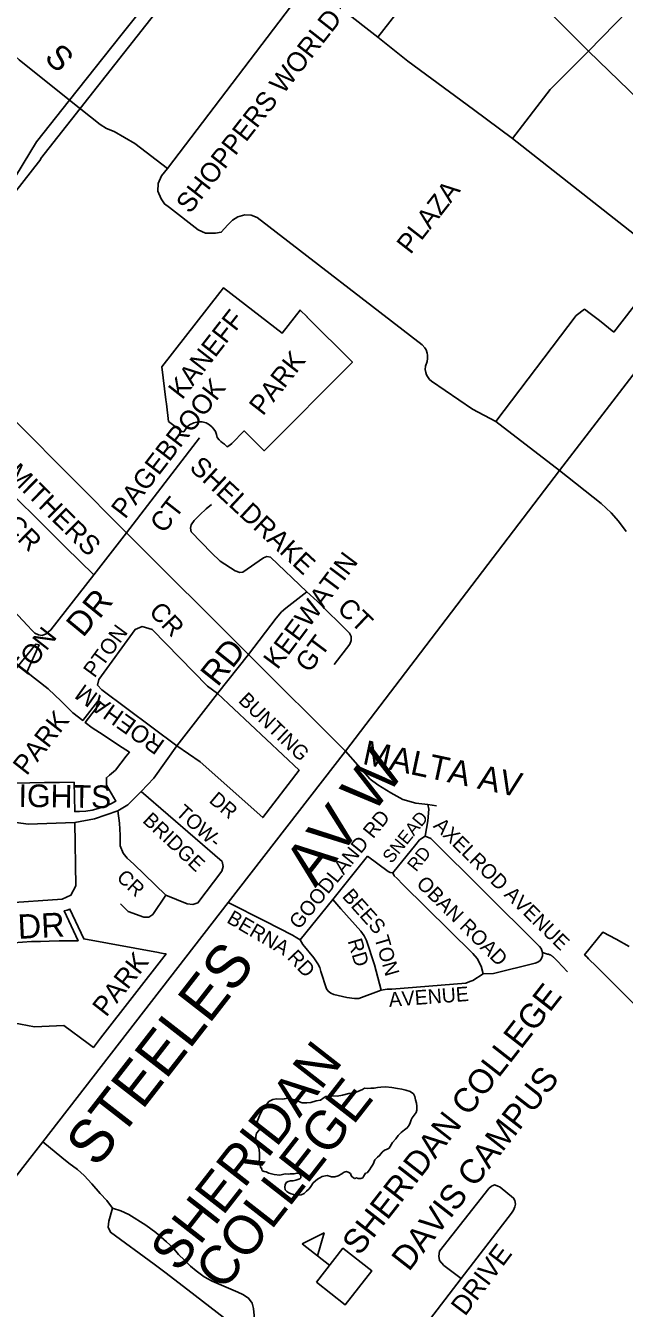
# Model space of a CAD drawing. Extents: x 586326 to 623965, y 4819854 to 4857850.
# Drawn here: x 601381 to 601997, y 4834438 to 4835757 of the extents above; entities that cross this region are included whole.
import ezdxf

# ---------------------------------------------------------------- set-up
doc = ezdxf.new("R2010")
doc.units = 0
for name, color, linetype in [('Lots_Concessions', 7, 'Continuous'), ('Major Rds and Hwys', 7, 'Continuous'), ('Major Rds Lbls', 7, 'Continuous'), ('Minor Rd Lbls', 7, 'Continuous'), ('Minor Rds', 7, 'Continuous'), ('Park Lbls', 7, 'Continuous'), ('Park Outlines', 7, 'Continuous'), ('Private Rd Lbls', 7, 'Continuous'), ('Private Rds', 7, 'Continuous'), ('Proposed Secondary Rds', 7, 'Continuous'), ('Pts of Interest', 7, 'Continuous'), ('School Syms_Lbls', 7, 'Continuous'), ('Secondary Rds Lbls', 7, 'Continuous'), ('SWM Ponds', 7, 'Continuous')]:
    doc.layers.add(name, color=color, linetype=linetype)

msp = doc.modelspace()

# ---------------------------------------------------------------- linework, layer by layer
at = {"layer": 'Lots_Concessions'}
for p, q in [((601396.5, 4835619.7), (601513.7, 4835768.5)), ((600847, 4834912.6), (601396.8, 4835619.5))]:
    msp.add_line(p, q, dxfattribs=at)
at = {"layer": 'Major Rds and Hwys'}
for points in [[(601832, 4835858.5), (601959.9, 4835730.4)], [(601959.9, 4835730.4), (602136.5, 4835559.5)], [(602019, 4835415.3), (601930.1, 4835299.4)], [(601930.1, 4835299.4), (601766.3, 4835084.7), (601710.1, 4835011)], [(601710.1, 4835011), (601589.6, 4834855.6)], [(601589.6, 4834855.6), (601398.9, 4834609.6)], [(601398.9, 4834609.6), (601380.8, 4834586.2), (601299.9, 4834481.9)]]:
    msp.add_lwpolyline(points, dxfattribs=at)
at = {"layer": 'Minor Rds'}
for points in [[(601320.3, 4835904.7), (601347, 4835755.5), (601358.9, 4835736), (601374.6, 4835721.6), (601426.3, 4835680)], [(601484.9, 4835235.3), (601559.9, 4835332.9)], [(601451.5, 4835192.2), (601422.4, 4835220.6), (601342.9, 4835299.5), (601339.5, 4835302), (601335.7, 4835302.5), (601331.9, 4835301.7), (601328.3, 4835300.3), (601324.6, 4835296.7), (601302.6, 4835268.1), (601289.3, 4835249.6), (601278.1, 4835229.3), (601273.5, 4835219.5), (601270.8, 4835212.3)], [(601998.4, 4835236.6), (601990.7, 4835247.4), (601983.2, 4835256), (601972.6, 4835265.6), (601930.1, 4835299.4)], [(601572.2, 4835264.6), (601566.7, 4835260.2), (601560.2, 4835253.8), (601554.6, 4835248.2), (601551.4, 4835243.7), (601550.9, 4835240), (601551.6, 4835236.5), (601572.5, 4835214.8), (601581.3, 4835206.2), (601596.8, 4835196.2), (601601.4, 4835194.5), (601604.5, 4835194.9), (601625.9, 4835209.8), (601629.3, 4835210.9), (601632.8, 4835210.2), (601670.3, 4835174.7)], [(601484.9, 4835235.3), (601451.5, 4835192.2)], [(601451.5, 4835192.2), (601407.3, 4835135.6), (601402.6, 4835131.5), (601398.4, 4835130), (601394.5, 4835130.4), (601390.7, 4835132.3), (601387.6, 4835135.2), (601383.3, 4835140.1), (601368.8, 4835155.4), (601360.9, 4835162.9), (601354.8, 4835167.9), (601320.1, 4835195.4), (601312.6, 4835199.6), (601304.7, 4835203.4), (601295.9, 4835206.6), (601288.7, 4835208.6), (601278.6, 4835211), (601270.8, 4835212.3)], [(601610.2, 4835110.2), (601638.7, 4835147.8), (601644.4, 4835154.3), (601648.7, 4835157.8), (601670.3, 4835174.7)], [(601670.3, 4835174.7), (601681, 4835165.3), (601714, 4835132.3), (601715.9, 4835128.7), (601715.7, 4835124.8), (601714.6, 4835121), (601698.5, 4835100)], [(601578.5, 4835070.4), (601568.3, 4835077.8), (601511.4, 4835135.9), (601501.2, 4835139), (601493.8, 4835135.9), (601456.5, 4835084.5), (601455.1, 4835078.9), (601459.6, 4835073.9), (601536.7, 4835016.3)], [(601610.2, 4835110.2), (601578.5, 4835070.4)], [(601578.5, 4835070.4), (601536.7, 4835016.3)], [(601536.7, 4835016.3), (601513.1, 4834983.2), (601499.9, 4834969.5)], [(601499.9, 4834969.5), (601486.2, 4834955.9), (601476.1, 4834949.5)], [(601432, 4834937.6), (601384.1, 4834936.1), (601341.8, 4834941.7), (601316.4, 4834953.6)], [(601432, 4834937.6), (601433.1, 4834872.5), (601427.9, 4834863.1), (601418.9, 4834859), (601359.8, 4834854.9), (601334.8, 4834849.9), (601283.1, 4834829.8)], [(601476.1, 4834949.5), (601452.2, 4834941.3), (601432, 4834937.6)]]:
    msp.add_lwpolyline(points, dxfattribs=at)
at = {"layer": 'Park Outlines'}
msp.add_lwpolyline([(601573.1, 4835344.1), (601574.9, 4835341.9), (601576.3, 4835339.4), (601577.4, 4835336.5), (601578.1, 4835333.2), (601580.2, 4835330.9), (601582, 4835329.2), (601583.8, 4835327.8), (601585.6, 4835326.5), (601587, 4835325.1), (601588.6, 4835323.9), (601591.1, 4835325.4), (601593.2, 4835327.3), (601606, 4835340.1), (601626.4, 4835319.8), (601717.1, 4835410.7), (601670.7, 4835457), (601670.5, 4835457.2), (601663.3, 4835464.3), (601644.8, 4835440.5), (601584.7, 4835487.3), (601581, 4835482.5), (601521.3, 4835406), (601525.5, 4835372.1), (601526, 4835367.8), (601528.3, 4835349.8), (601541.7, 4835339.4), (601543.9, 4835339.1), (601545.9, 4835342.3), (601547.3, 4835344.2), (601549.6, 4835346.3), (601554.3, 4835348.5), (601558.8, 4835349.5), (601562.9, 4835349.3), (601566.9, 4835348.3), (601570.2, 4835346.5)], close=True, dxfattribs=at)
for points in [[(601370.3, 4834978), (601385.5, 4834978.3), (601400.8, 4834978.6), (601416, 4834978.8), (601431.2, 4834979.1), (601431.8, 4834948.9), (601436.6, 4834949), (601443.2, 4834949.4), (601449.7, 4834950.4), (601456, 4834951.9), (601462.3, 4834954), (601468.3, 4834956.6), (601474.1, 4834959.7), (601464.4, 4834975.9), (601464.4, 4834983.7), (601467.6, 4834986.3), (601473.8, 4834991.5), (601479.2, 4834998.5), (601484.8, 4835005.7), (601488, 4835009.8), (601480.4, 4835014.9), (601472.7, 4835019.9), (601465, 4835024.9), (601457.4, 4835030), (601449.7, 4835035), (601442.5, 4835040.6), (601458.5, 4835061.3), (601455.6, 4835062.5), (601440.1, 4835042.5), (601429.8, 4835050.4), (601417.7, 4835062.2), (601404.6, 4835074.9), (601382.6, 4835092.1), (601395.2, 4835120.4), (601393.5, 4835120.5), (601391.7, 4835120.8), (601371.4, 4835095.5)], [(601368.9, 4834731.9), (601390.5, 4834727.8), (601420.7, 4834729), (601445.5, 4834710.6), (601451, 4834706.5), (601458.4, 4834716), (601525.6, 4834802.6), (601525.2, 4834802.7), (601522.8, 4834803.1), (601519.4, 4834803.7), (601517.9, 4834804), (601441.1, 4834818), (601426.9, 4834848.7), (601424.1, 4834847.6), (601421.1, 4834846.9), (601435.2, 4834816.2), (601433.4, 4834816.2), (601415.9, 4834815.9), (601405.7, 4834815.7), (601396.5, 4834815.5), (601387.4, 4834815.4), (601368.9, 4834813.9)], [(602001.5, 4834810.2), (601988.1, 4834817.6), (601974.5, 4834825.1), (601955.7, 4834801.7), (601958.2, 4834799.2), (601959.8, 4834797.6), (601967.8, 4834789.6), (602020.6, 4834736.8)]]:
    msp.add_lwpolyline(points, dxfattribs=at)
at = {"layer": 'Private Rds'}
for points in [[(601832, 4835858.5), (601743.4, 4835744.9)], [(601672, 4835800.7), (601527.2, 4835609.7)], [(601743.4, 4835744.9), (601672, 4835800.7)], [(601774.2, 4835720.2), (601743.4, 4835744.9)], [(601959.9, 4835730.4), (601920.2, 4835691.1), (601881.8, 4835640.5)], [(601841.7, 4835670.4), (601774.2, 4835720.2)], [(601426.3, 4835680), (601458.1, 4835654.9), (601464.4, 4835650.9), (601472.2, 4835647.9), (601493.5, 4835635.4), (601527.2, 4835609.7)], [(601881.8, 4835640.5), (601841.7, 4835670.4)], [(601881.8, 4835640.5), (602032.6, 4835521.9), (602034.5, 4835520.7), (602036.7, 4835518.5), (602037.5, 4835516.2), (602038.1, 4835513.4), (602037.7, 4835511.1), (602036.4, 4835507.1), (601985.9, 4835441.7)], [(601527.2, 4835609.7), (601521.1, 4835602.3), (601517.7, 4835594.5), (601517.3, 4835586.5), (601520.7, 4835578.6), (601524.1, 4835573.4), (601529.1, 4835569.6), (601558.6, 4835546.9), (601566.1, 4835543.5), (601567.5, 4835543.5), (601576.6, 4835543.5), (601582.3, 4835544.3), (601589.1, 4835551.9), (601594, 4835556.7), (601599.5, 4835560.3), (601606.5, 4835562.2), (601613.1, 4835561.9), (601619.4, 4835559.6)], [(601619.4, 4835559.6), (601788.7, 4835428.5), (601791.5, 4835425.6), (601793, 4835423.3), (601794.1, 4835419.9), (601794.4, 4835417.9), (601794.3, 4835414.5), (601793.8, 4835411.4), (601792.1, 4835406.8), (601792, 4835403.4), (601792.5, 4835400), (601793.4, 4835397.9), (601794.4, 4835395.9), (601796.5, 4835393), (601798.4, 4835391.3), (601840.4, 4835362.3), (601864.6, 4835349.7)], [(601955.6, 4835465.2), (601947.2, 4835458.6)], [(601971.2, 4835453.5), (601961.3, 4835460.7), (601955.6, 4835465.2)], [(601947.2, 4835458.6), (601864.6, 4835349.7)], [(601985.9, 4835441.7), (601971.2, 4835453.5)], [(601864.6, 4835349.7), (601930.1, 4835299.4)], [(601536.7, 4835016.3), (601560.6, 4835000.1), (601625, 4834942.7), (601662.3, 4834991.3), (601578.5, 4835070.4)], [(601499.9, 4834969.5), (601583.3, 4834897.5), (601584.4, 4834892.3), (601583.1, 4834887.8), (601558.3, 4834855.2), (601553.3, 4834853.4), (601547.2, 4834853.9), (601525.3, 4834862.8)], [(601792, 4834923.5), (601794.6, 4834939.3), (601795.7, 4834951.3), (601794.7, 4834956)], [(601525.3, 4834862.8), (601492.5, 4834894.9), (601485.6, 4834901), (601481.5, 4834906.2), (601478.4, 4834913.7), (601478.5, 4834924.5), (601477.8, 4834936.9), (601476.1, 4834949.5)], [(601792, 4834923.5), (601786, 4834919.8), (601782.3, 4834915.2), (601758.8, 4834886)], [(601912.3, 4834804), (601911.9, 4834806.2), (601911.1, 4834808), (601909.3, 4834810.1), (601907.6, 4834812), (601797.8, 4834921.2), (601792, 4834923.5)], [(601696.9, 4834858.4), (601732.5, 4834902.9)], [(601732.5, 4834902.9), (601753.9, 4834887.4), (601756.1, 4834886.3), (601758.8, 4834886)], [(601758.8, 4834886), (601760.2, 4834883), (601763, 4834880.1), (601768.9, 4834873.8), (601840.9, 4834803), (601845.4, 4834797.8), (601849.5, 4834790.1), (601851.6, 4834782.1)], [(601525.3, 4834862.8), (601512.2, 4834843.1), (601508, 4834840.4), (601502.9, 4834840.3), (601486.8, 4834846.1), (601478.8, 4834853.9)], [(601663.4, 4834817.1), (601696.9, 4834858.4)], [(601746.7, 4834765.5), (601739.9, 4834791.2), (601731.7, 4834816.4), (601729.3, 4834821.1), (601725.7, 4834825.8), (601705.1, 4834849), (601696.9, 4834858.4)], [(601589.6, 4834855.6), (601627.4, 4834836.4), (601655.7, 4834821.9), (601660.1, 4834819.2), (601663.4, 4834817.1)], [(601663.4, 4834817.1), (601666.1, 4834812.3), (601677.4, 4834798.6), (601681.7, 4834792.4), (601683.5, 4834788.6), (601684.7, 4834784.4), (601690.6, 4834766.8), (601692.3, 4834764.3), (601694.9, 4834762.1), (601697.9, 4834760.9), (601711.5, 4834757.9), (601719.2, 4834756.8), (601723.6, 4834756.9), (601746.7, 4834765.5)], [(601851.6, 4834782.1), (601862.1, 4834782.5), (601905.1, 4834793.1), (601907.8, 4834794.1), (601910.1, 4834795.8), (601911.4, 4834797.8), (601912.3, 4834800.5), (601912.5, 4834803.1), (601912.3, 4834804)], [(601912.3, 4834804), (601917.7, 4834802.5), (601918.2, 4834802.4), (601918.7, 4834802.3), (601919, 4834802.2), (601919.3, 4834802.1), (601919.9, 4834801.8), (601920.3, 4834801.6), (601920.6, 4834801.5), (601921.1, 4834801.2), (601921.5, 4834801), (601921.8, 4834800.8), (601922.1, 4834800.6), (601922.3, 4834800.4), (601922.8, 4834800.1), (601923, 4834799.9), (601923.3, 4834799.7), (601923.6, 4834799.4), (601923.9, 4834799.1), (601926, 4834797.1), (601928, 4834795), (601938.3, 4834784.3)], [(601746.7, 4834765.5), (601752.7, 4834766.2), (601757.7, 4834766.5), (601833.7, 4834772.5), (601837.8, 4834774.1), (601841, 4834775.4), (601851.6, 4834782.1)], [(601470.7, 4834541.3), (601464.8, 4834549), (601458.1, 4834556.5), (601449.5, 4834566.4), (601441.6, 4834575), (601434.7, 4834581.1), (601425.8, 4834587.5), (601418.5, 4834593.2), (601398.9, 4834609.6)], [(601861.7, 4834564.6), (601860.2, 4834564), (601857.4, 4834561.4), (601806.7, 4834497), (601805.9, 4834492.1), (601806.8, 4834487.5), (601811, 4834482.4), (601828.8, 4834468.9)], [(601828.8, 4834468.9), (601880.7, 4834536.2), (601882.7, 4834539.1), (601884, 4834542.5), (601884.6, 4834545.5), (601884.1, 4834549), (601882.8, 4834551.7), (601868.9, 4834562.7), (601865.8, 4834564.4), (601863.1, 4834565.1), (601861.7, 4834564.6)], [(601513.3, 4834483.6), (601468.5, 4834516.5), (601466, 4834521.9), (601466.7, 4834528), (601470.7, 4834541.3)], [(601470.7, 4834541.3), (601479.2, 4834538.6), (601487.3, 4834534.6), (601504.7, 4834523.9), (601515.3, 4834516.1), (601526, 4834506.8), (601532.7, 4834500.8), (601538.5, 4834493.8), (601544.5, 4834487.8), (601550.9, 4834481.7), (601556.7, 4834476.8), (601564.8, 4834470.7), (601572.9, 4834466.1), (601599.4, 4834454.8), (601604.6, 4834452.5), (601610.4, 4834448.8), (601614.2, 4834443.6), (601615.6, 4834438.1), (601616.2, 4834431.1), (601616.2, 4834423.3)], [(601616.2, 4834423.3), (601585.8, 4834428.3), (601555.7, 4834451.4), (601525.6, 4834474.4), (601513.3, 4834483.6)], [(601751.5, 4834368), (601828.8, 4834468.9)]]:
    msp.add_lwpolyline(points, dxfattribs=at)
at = {"layer": 'Proposed Secondary Rds'}
for points in [[(601959.9, 4835730.4), (602014.7, 4835786.9), (602025.7, 4835803.2), (602045.6, 4835839.6), (602069, 4835878.9)], [(601617.3, 4835846.5), (601570.2, 4835821), (601536.4, 4835802.8), (601519.8, 4835791.8), (601511.1, 4835784.5), (601504.3, 4835777.8), (601497.1, 4835768.9), (601479.3, 4835746.4), (601426.3, 4835680)], [(601426.3, 4835680), (601392.4, 4835637.2), (601335.3, 4835543.3), (601326.7, 4835529.1), (601267.8, 4835454)], [(601267.8, 4835454), (601315.1, 4835406.1), (601484.9, 4835235.3)], [(601484.9, 4835235.3), (601610.2, 4835110.2)], [(601610.2, 4835110.2), (601710.1, 4835011)], [(601794.7, 4834956), (601782.4, 4834957.6), (601768.9, 4834961.3), (601756.5, 4834968.1), (601743.3, 4834976.3), (601735.3, 4834982.3), (601710.1, 4835011)], [(601803.4, 4834954.8), (601794.7, 4834956)]]:
    msp.add_lwpolyline(points, dxfattribs=at)
at = {"layer": 'School Syms_Lbls'}
msp.add_line((601693.8, 4834482.5), (601665.4, 4834504.7), dxfattribs=at)
for points in [[(601665.4, 4834504.7), (601688.1, 4834515.8), (601681.2, 4834492.3)], [(601680.1, 4834465.1), (601707.4, 4834500), (601737, 4834476.9), (601709.7, 4834442)]]:
    msp.add_lwpolyline(points, close=True, dxfattribs=at)
at = {"layer": 'SWM Ponds'}
msp.add_lwpolyline([(601713.4, 4834659), (601707.1, 4834657.4), (601701.5, 4834656.4), (601696.8, 4834656.8), (601692.3, 4834656.2), (601689.7, 4834655.9), (601688, 4834655), (601684.4, 4834652.4), (601680, 4834651.6), (601674.3, 4834650), (601670.4, 4834649.4), (601668.5, 4834649.5), (601665.6, 4834649.5), (601662.7, 4834650.4), (601660.8, 4834652.1), (601658.5, 4834652.7), (601657, 4834652.6), (601653.5, 4834654), (601650.9, 4834654.3), (601647.2, 4834653.8), (601645.2, 4834653.2), (601639.1, 4834653.5), (601635.3, 4834652.9), (601631.4, 4834650.8), (601628.7, 4834647.9), (601625.8, 4834644.2), (601623.4, 4834639.9), (601621.5, 4834636.2), (601620.2, 4834632.6), (601619.4, 4834630.3), (601619.8, 4834627.9), (601621, 4834626.4), (601621.8, 4834624.7), (601621.9, 4834623.1), (601620.9, 4834621.1), (601618.7, 4834618.5), (601617.8, 4834614.9), (601618.3, 4834608), (601621.1, 4834603.3), (601621.6, 4834598.3), (601621.8, 4834595.6), (601621.6, 4834592.7), (601621.4, 4834589), (601622.2, 4834585.7), (601622.8, 4834583.3), (601623.4, 4834582.5), (601624.1, 4834581.9), (601624.1, 4834581.6), (601624.2, 4834581), (601624.2, 4834580.3), (601624.6, 4834579.5), (601625.1, 4834579.3), (601625.8, 4834579.2), (601626.6, 4834579), (601628.5, 4834578.5), (601631.2, 4834577.3), (601636.9, 4834575.9), (601642.5, 4834575.3), (601648.1, 4834576.7), (601651.7, 4834576.2), (601653.3, 4834576.7), (601654.7, 4834576.7), (601657.2, 4834576.5), (601660, 4834577.4), (601661.7, 4834577.4), (601663.5, 4834576.2), (601664.1, 4834574.5), (601664.1, 4834572.6), (601663.2, 4834571.4), (601661.2, 4834570.6), (601659, 4834570.2), (601656.3, 4834569.5), (601653.6, 4834569.2), (601651, 4834568.6), (601649.1, 4834567.6), (601648.1, 4834565.4), (601647.7, 4834562.9), (601648.2, 4834560.1), (601649.7, 4834558.3), (601651.7, 4834557.1), (601654.3, 4834556), (601656.5, 4834555.2), (601660.3, 4834554.6), (601664.4, 4834554.9), (601667.5, 4834556.4), (601670, 4834558.6), (601672.6, 4834561.2), (601674.3, 4834563.7), (601676.9, 4834567.4), (601681.2, 4834571), (601686.2, 4834573.7), (601691.1, 4834574.8), (601695.7, 4834573.6), (601699, 4834573.5), (601702.6, 4834574.4), (601706.1, 4834576.7), (601708.1, 4834577.8), (601709.7, 4834578.6), (601711.2, 4834578.8), (601713.4, 4834578.1), (601715.1, 4834576.9), (601715.8, 4834575), (601716.4, 4834573.8), (601718.3, 4834572.5), (601719.6, 4834571.7), (601721.2, 4834572.3), (601723.2, 4834571.7), (601725.7, 4834571.7), (601727.8, 4834572.4), (601728.4, 4834573.7), (601729.5, 4834575.7), (601730.6, 4834577.2), (601732.3, 4834577.7), (601734.7, 4834580.7), (601736.5, 4834583.5), (601738.3, 4834586.6), (601740.1, 4834590.9), (601742.8, 4834593.6), (601745.1, 4834595.3), (601747.6, 4834598.7), (601750, 4834600.8), (601752.1, 4834601.6), (601754.9, 4834603.1), (601758.4, 4834608.8), (601761.6, 4834612.5), (601764.1, 4834616.1), (601767.2, 4834619.1), (601770.6, 4834621.7), (601773.5, 4834623.7), (601775.3, 4834626.5), (601776.5, 4834629), (601777.4, 4834631.9), (601778.6, 4834634.1), (601780.5, 4834636.9), (601782.5, 4834639.7), (601783.5, 4834642), (601783.4, 4834646.2), (601782.9, 4834649.3), (601782.1, 4834652.6), (601781.2, 4834656.2), (601779.9, 4834658.8), (601776.4, 4834661.1), (601772.1, 4834662.7), (601767.9, 4834663.7), (601763.5, 4834664.4), (601757.5, 4834665.4), (601751.3, 4834665.9), (601746.5, 4834665.7), (601743, 4834665.2), (601739.4, 4834664.5), (601736, 4834664.5), (601732.3, 4834664.1), (601729.4, 4834664.5), (601727.4, 4834663.4), (601722.8, 4834661.2), (601718.3, 4834659.6)], close=True, dxfattribs=at)

# ---------------------------------------------------------------- texts
at = {"layer": 'Major Rds Lbls'}
msp.add_text('STEELES      AV W', height=44.285, rotation=52.1074, dxfattribs=at).set_placement((601454.6, 4834581.6))
at = {"layer": 'Minor Rd Lbls'}
for s, height, rotation, p in [('S', 25, 315.6334, (601399.5, 4835722.6)), ('PAGEBROOK', 20, 52.3599, (601483.5, 4835248.7)), ('SMITHERS', 20, 315.339, (601348, 4835307.2)), ('SHELDRAKE', 20, 317.0953, (601548.6, 4835301.2)), ('CT', 20, 52.013, (601523.3, 4835233.8)), ('CR', 20, 315.339, (601358.2, 4835241.7)), ('KEEWATIN', 20, 53.1301, (601640.1, 4835094)), ('R', 25, 50.8264, (601457.1, 4835145.9)), ('CR', 18.94, 313.4456, (601507.1, 4835153.4)), ('CT', 20, 316.5482, (601700.3, 4835156.2)), ('D', 25, 50.418, (601440.3, 4835126.9)), ('PTON', 15.94, 53.792, (601452.2, 4835085.5)), ('RD', 25, 51.3308, (601578.6, 4835076.2)), ('GT', 20, 53.1301, (601672.9, 4835090.4)), ('ROEHAM', 17.71, 144.6753, (601525.5, 4835020.7)), ('HEIGHTS', 23.32, 359.1186, (601330.6, 4834954.4)), ('DR', 25, 2.8624, (601373.8, 4834818))]:
    msp.add_text(s, height=height, rotation=rotation, dxfattribs=at).set_placement(p)
at = {"layer": 'Park Lbls'}
for s, p in [('KANEFF', (601542.1, 4835371.3)), ('PARK', (601625.1, 4835354.8)), ('ROEHAMPTON', (601296.5, 4834977.4)), ('PARK', (601382.4, 4834985)), ('PARK', (601464.1, 4834736.9))]:
    msp.add_text(s, height=19.99, rotation=52, dxfattribs=at).set_placement(p)
at = {"layer": 'Private Rd Lbls'}
for s, height, rotation, p in [('BUNTING', 15, 316.0416, (601599, 4835062.1)), ('DR', 15, 319.6164, (601568.9, 4834959.1)), ('TOW-', 15, 318.1005, (601534.7, 4834946.3)), ('BRIDGE', 15, 316.7677, (601500.7, 4834938.6)), ('GOODLAND RD', 15, 50.8752, (601662.4, 4834826.9)), ('SNEAD', 13.29, 50.8752, (601757.2, 4834894.8)), ('AXELROD AVENUE', 15, 315.781, (601799.5, 4834933.4)), ('RD', 13.29, 50.8752, (601782.6, 4834886.3)), ('CR', 15, 317.248, (601473.8, 4834879.8)), ('OBAN ROAD', 15, 315.307, (601781.9, 4834873.6)), ('BEES', 15, 311.8627, (601705.8, 4834861.4)), ('BERNA', 15, 329.5825, (601587, 4834835.4)), ('RD', 15, 286.3916, (601712.1, 4834816)), ('TON', 15, 286.3916, (601739.5, 4834819.1)), ('RD', 15, 313.3783, (601649.4, 4834798.2)), ('AVENUE', 15, 4.2912, (601755, 4834748.1)), ('DRIVE', 20, 52.85, (601832.8, 4834429.4))]:
    msp.add_text(s, height=height, rotation=rotation, dxfattribs=at).set_placement(p)
at = {"layer": 'Pts of Interest'}
for s, height, p in [('SHOPPERS WORLD', 19.992, (601550.1, 4835562.4)), ('PLAZA', 19.99, (601776.8, 4835520.7)), ('SHERIDAN', 39.98, (601538.2, 4834474.1)), ('COLLEGE', 39.98, (601584.4, 4834454.9))]:
    msp.add_text(s, height=height, rotation=52, dxfattribs=at).set_placement(p)
at = {"layer": 'School Syms_Lbls'}
for s, p in [('SHERIDAN COLLEGE ', (601724.3, 4834491.4)), ('  DAVIS CAMPUS', (601763.7, 4834460.6))]:
    msp.add_text(s, height=25, rotation=52, dxfattribs=at).set_placement(p)
at = {"layer": 'Secondary Rds Lbls'}
msp.add_text('MALTA AV', height=25, rotation=347.9387, dxfattribs=at).set_placement((601726.5, 4834998))

doc.saveas('drawing.dxf')
